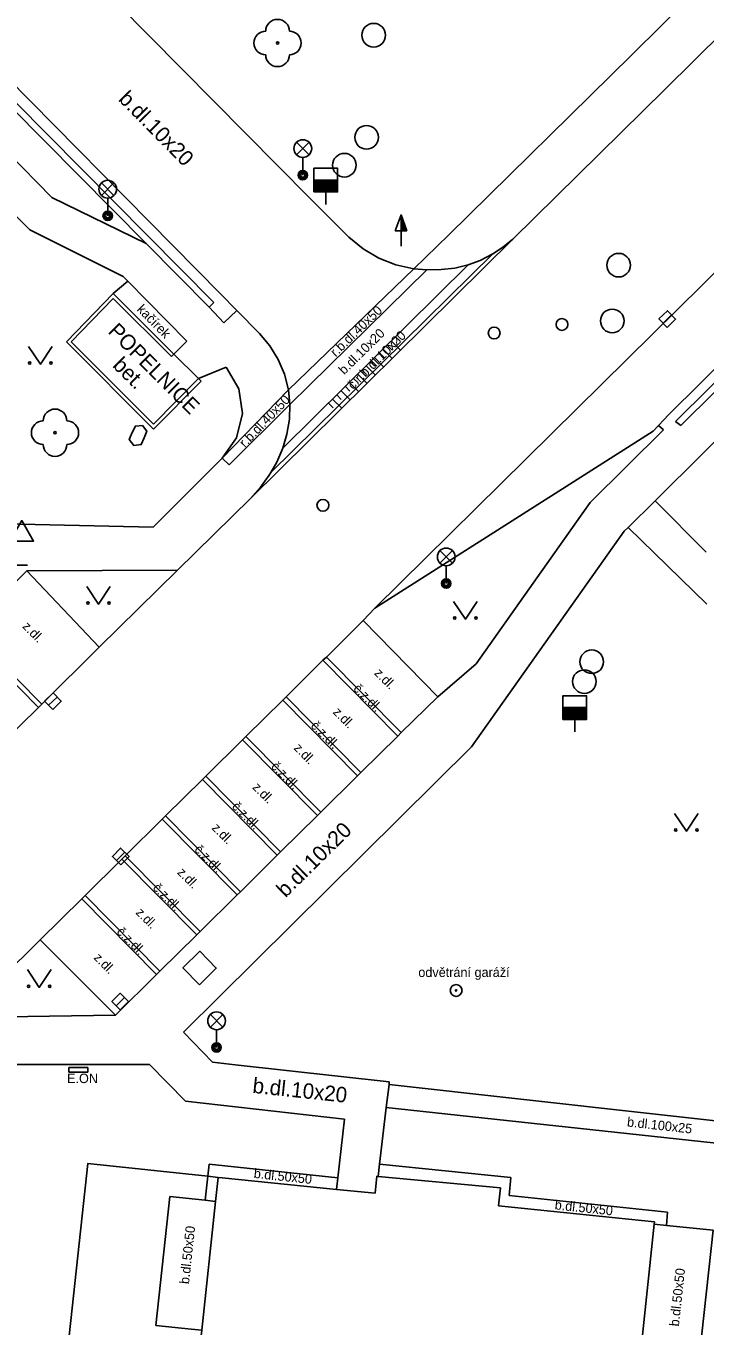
# Model space of a CAD drawing. Extents: x -598233 to -596890, y -1157848 to -1156431.
# Drawn here: x -597776.7 to -597748, y -1156808.7 to -1156753.7 of the extents above; entities that cross this region are included whole.
import ezdxf

# ---------------------------------------------------------------- set-up
doc = ezdxf.new("R2010")
doc.units = 0
for name, color, linetype in [('Level 10', 7, 'Continuous'), ('Level 11', 7, 'Continuous'), ('Level 15', 7, 'Continuous'), ('Level 22', 7, 'Continuous'), ('Level 24', 7, 'Continuous'), ('Level 25', 7, 'Continuous'), ('Level 26', 7, 'Continuous'), ('Level 27', 7, 'Continuous'), ('Level 28', 7, 'Continuous'), ('Level 33', 7, 'Continuous'), ('Level 34', 7, 'Continuous'), ('Level 36', 7, 'Continuous'), ('Level 40', 7, 'Continuous'), ('Level 41', 7, 'Continuous'), ('Level 42', 7, 'Continuous'), ('Level 5', 7, 'Continuous'), ('Level 7', 7, 'Continuous'), ('Level 8', 7, 'Continuous')]:
    doc.layers.add(name, color=color, linetype=linetype)

msp = doc.modelspace()

# ---------------------------------------------------------------- linework, layer by layer
at = {"layer": 'Level 10'}
for points in [[(-597749.69, -1156756.36), (-597734.74, -1156741.57)], [(-597775.56, -1156749.98), (-597764.72, -1156760.95)], [(-597768.49, -1156765), (-597779.56, -1156753.8)], [(-597756.12, -1156762.69), (-597749.69, -1156756.36)], [(-597764.72, -1156760.95), (-597763.06, -1156762.61)], [(-597760.31, -1156763.94), (-597761.07, -1156763.77), (-597761.79, -1156763.49), (-597762.46, -1156763.1), (-597763.06, -1156762.61)], [(-597756.12, -1156762.69), (-597756.55, -1156763.04), (-597756.96, -1156763.31), (-597757.5, -1156763.59), (-597758.01, -1156763.78)], [(-597742.82, -1156763.5), (-597749.52, -1156770.11)], [(-597758.01, -1156763.78), (-597758.58, -1156763.91), (-597759.15, -1156763.98), (-597759.76, -1156763.99), (-597760.31, -1156763.94)], [(-597768.49, -1156765), (-597767.8, -1156765.71), (-597766.85, -1156766.68)], [(-597766.85, -1156766.68), (-597766.41, -1156767.2), (-597766.05, -1156767.78), (-597765.79, -1156768.4), (-597765.62, -1156769.06)], [(-597765.62, -1156769.06), (-597765.56, -1156769.69), (-597765.58, -1156770.31), (-597765.68, -1156770.94), (-597765.85, -1156771.54)], [(-597749.52, -1156770.11), (-597749.95, -1156770.57), (-597750.18, -1156770.82)], [(-597750.18, -1156770.82), (-597761.96, -1156778.31)], [(-597765.85, -1156771.54), (-597766.11, -1156772.12), (-597766.36, -1156772.57), (-597766.43, -1156772.67), (-597766.8, -1156773.19), (-597767.23, -1156773.66)], [(-597770.31, -1156776.69), (-597767.23, -1156773.66)], [(-597789.46, -1156789.37), (-597787.84, -1156787.77), (-597787.7, -1156787.63), (-597786.15, -1156786.09), (-597786, -1156785.95), (-597784.44, -1156784.4), (-597784.3, -1156784.26), (-597782.75, -1156782.72), (-597782.61, -1156782.58), (-597781.04, -1156781.03), (-597780.9, -1156780.89), (-597779.33, -1156779.34), (-597779.31, -1156779.33), (-597779.19, -1156779.2), (-597776.86, -1156776.89), (-597776.69, -1156776.72)], [(-597776.69, -1156776.72), (-597773.63, -1156779.96)], [(-597773.63, -1156779.96), (-597770.31, -1156776.69)], [(-597761.96, -1156778.31), (-597762.45, -1156778.82)], [(-597762.45, -1156778.82), (-597759.3, -1156782.05)], [(-597772.94, -1156795.52), (-597771.2, -1156793.8), (-597771.06, -1156793.66), (-597769.5, -1156792.13), (-597769.36, -1156791.99), (-597767.79, -1156790.44), (-597767.65, -1156790.3), (-597766.09, -1156788.75), (-597765.95, -1156788.62), (-597764.39, -1156787.08), (-597764.25, -1156786.94), (-597762.69, -1156785.4), (-597762.55, -1156785.26), (-597760.99, -1156783.72), (-597760.84, -1156783.57), (-597759.3, -1156782.05)], [(-597776.13, -1156792.34), (-597779.46, -1156795.63)], [(-597776.13, -1156792.34), (-597772.94, -1156795.52)]]:
    msp.add_lwpolyline(points, dxfattribs=at)
at = {"layer": 'Level 11'}
for points in [[(-597751.11, -1156754.92), (-597735.07, -1156739.03)], [(-597768.98, -1156765.57), (-597771.64, -1156762.88), (-597780.22, -1156754.23)], [(-597781.28, -1156755.17), (-597775.64, -1156760.92)], [(-597758.83, -1156762.5), (-597751.11, -1156754.92)], [(-597776.56, -1156762.3), (-597782.4, -1156756.42)], [(-597734.94, -1156756.26), (-597749.23, -1156770.4)], [(-597749.01, -1156770.58), (-597735.95, -1156757.66), (-597735.39, -1156757.1), (-597734.74, -1156756.46)], [(-597775.64, -1156760.92), (-597771.64, -1156762.88)], [(-597761.96, -1156778.31), (-597744.88, -1156761.45)], [(-597772.62, -1156764.27), (-597776.56, -1156762.3)], [(-597760.31, -1156763.94), (-597758.83, -1156762.5)], [(-597767.23, -1156773.66), (-597756.12, -1156762.69)], [(-597756.96, -1156763.31), (-597766.36, -1156772.57)], [(-597765.85, -1156771.54), (-597758.01, -1156763.78)], [(-597765.62, -1156769.06), (-597760.31, -1156763.94)], [(-597759.76, -1156763.99), (-597765.56, -1156769.69)], [(-597773.04, -1156764.99), (-597772.42, -1156764.47)], [(-597769.92, -1156767.01), (-597772.42, -1156764.47), (-597772.62, -1156764.27)], [(-597768.98, -1156765.57), (-597768.36, -1156766.23)], [(-597768.36, -1156766.23), (-597767.8, -1156765.71)], [(-597770.47, -1156767.55), (-597769.92, -1156767.01)], [(-597750.09, -1156773.76), (-597743.89, -1156767.6)], [(-597769.42, -1156768.59), (-597768.26, -1156768.11)], [(-597768.26, -1156768.11), (-597767.72, -1156769.02), (-597767.57, -1156770.07), (-597767.82, -1156771.1), (-597768.43, -1156771.96)], [(-597768.43, -1156771.96), (-597765.62, -1156769.06)], [(-597765.56, -1156769.69), (-597768.13, -1156772.24)], [(-597772.23, -1156770.87), (-597772.1, -1156770.6), (-597771.8, -1156770.57), (-597771.62, -1156770.81), (-597771.72, -1156771.09)], [(-597752.84, -1156773.83), (-597749.74, -1156770.76)], [(-597749.74, -1156770.76), (-597749.95, -1156770.57)], [(-597749.23, -1156770.4), (-597749.01, -1156770.58)], [(-597771.72, -1156771.09), (-597771.85, -1156771.38), (-597772.17, -1156771.42), (-597772.36, -1156771.17), (-597772.23, -1156770.87)], [(-597768.43, -1156771.96), (-597771.35, -1156774.87)], [(-597768.13, -1156772.24), (-597768.43, -1156771.96)], [(-597757.67, -1156780.66), (-597752.84, -1156773.83)], [(-597750.09, -1156773.76), (-597751.23, -1156774.89)], [(-597747.93, -1156775.93), (-597750.09, -1156773.76)], [(-597771.35, -1156774.87), (-597778.23, -1156774.72)], [(-597757.87, -1156784.17), (-597751.4, -1156775.05)], [(-597751.4, -1156775.05), (-597751.23, -1156774.89)], [(-597751.23, -1156774.89), (-597747.91, -1156778.14)], [(-597770.31, -1156776.69), (-597776.69, -1156776.72)], [(-597762.45, -1156778.82), (-597764.01, -1156780.37), (-597764.16, -1156780.51), (-597765.72, -1156782.05), (-597765.86, -1156782.19), (-597767.42, -1156783.73), (-597767.56, -1156783.87), (-597769.11, -1156785.41), (-597769.26, -1156785.55), (-597770.82, -1156787.09), (-597770.96, -1156787.23), (-597772.53, -1156788.78), (-597772.67, -1156788.92), (-597774.22, -1156790.46), (-597774.37, -1156790.6), (-597776.13, -1156792.34)], [(-597779.33, -1156779.34), (-597776.2, -1156782.5)], [(-597779.19, -1156779.2), (-597776.06, -1156782.36)], [(-597773.63, -1156779.96), (-597776.06, -1156782.36), (-597776.2, -1156782.5), (-597777.77, -1156784.05), (-597777.91, -1156784.19), (-597779.48, -1156785.74), (-597779.62, -1156785.88), (-597781.18, -1156787.41), (-597781.32, -1156787.55), (-597782.88, -1156789.1), (-597783.02, -1156789.24), (-597784.58, -1156790.78), (-597784.72, -1156790.92), (-597786.47, -1156792.64)], [(-597760.99, -1156783.72), (-597764.16, -1156780.51)], [(-597760.84, -1156783.57), (-597764.01, -1156780.37)], [(-597759.3, -1156782.05), (-597757.67, -1156780.66)], [(-597762.69, -1156785.4), (-597765.86, -1156782.19)], [(-597762.55, -1156785.26), (-597765.72, -1156782.05)], [(-597764.39, -1156787.08), (-597767.56, -1156783.87)], [(-597764.25, -1156786.94), (-597767.42, -1156783.73)], [(-597770.06, -1156796.24), (-597757.87, -1156784.17)], [(-597766.09, -1156788.75), (-597769.26, -1156785.55)], [(-597765.95, -1156788.62), (-597769.11, -1156785.41)], [(-597767.79, -1156790.44), (-597770.96, -1156787.23)], [(-597767.65, -1156790.3), (-597770.82, -1156787.09)], [(-597769.5, -1156792.13), (-597772.67, -1156788.92)], [(-597769.36, -1156791.99), (-597772.53, -1156788.78)], [(-597771.06, -1156793.66), (-597774.22, -1156790.46)], [(-597771.2, -1156793.8), (-597774.37, -1156790.6)], [(-597779.46, -1156795.63), (-597772.94, -1156795.52)], [(-597770.06, -1156796.24), (-597768.83, -1156797.51)], [(-597778.56, -1156797.61), (-597771.5, -1156797.61)], [(-597769.97, -1156799.16), (-597771.5, -1156797.61)], [(-597768.83, -1156797.51), (-597767.88, -1156797.62), (-597761.35, -1156798.34)], [(-597761.36, -1156798.46), (-597761.48, -1156799.43)], [(-597761.35, -1156798.34), (-597761.36, -1156798.46)], [(-597739.31, -1156800.91), (-597761.36, -1156798.46)], [(-597763.25, -1156799.93), (-597769.97, -1156799.16)], [(-597763.58, -1156802.9), (-597763.53, -1156802.41), (-597763.25, -1156799.93)], [(-597761.48, -1156799.43), (-597761.76, -1156801.83), (-597761.82, -1156802.35)], [(-597761.48, -1156799.43), (-597739.41, -1156801.82), (-597738.29, -1156801.94)], [(-597768.98, -1156801.83), (-597769.03, -1156802.34)], [(-597763.53, -1156802.41), (-597768.98, -1156801.83)], [(-597761.76, -1156801.83), (-597756.2, -1156802.39)], [(-597769.03, -1156802.34), (-597769.14, -1156803.36)], [(-597756.2, -1156802.39), (-597756.27, -1156803.15)], [(-597770.64, -1156803.2), (-597771.23, -1156808.66)], [(-597768.71, -1156803.41), (-597769.14, -1156803.36), (-597770.64, -1156803.2)], [(-597756.27, -1156803.15), (-597749.57, -1156803.86)], [(-597749.57, -1156803.86), (-597749.61, -1156804.42)], [(-597750.13, -1156804.37), (-597749.61, -1156804.42), (-597747.64, -1156804.62)], [(-597747.64, -1156804.62), (-597748.31, -1156810.82)], [(-597771.23, -1156808.66), (-597769.73, -1156808.81), (-597769.29, -1156808.86)]]:
    msp.add_lwpolyline(points, dxfattribs=at)
at = {"layer": 'Level 15'}
for points in [[(-597760.89, -1156767.01), (-597761.08, -1156766.82)], [(-597761.23, -1156767.74), (-597761.61, -1156767.35)], [(-597761.24, -1156767.37), (-597761.44, -1156767.17)], [(-597760.87, -1156767.38), (-597761.26, -1156767)], [(-597761.96, -1156768.07), (-597762.15, -1156767.88)], [(-597761.59, -1156768.09), (-597761.97, -1156767.7)], [(-597761.6, -1156767.72), (-597761.79, -1156767.52)], [(-597762.67, -1156768.77), (-597762.86, -1156768.58)], [(-597762.3, -1156768.79), (-597762.68, -1156768.4)], [(-597762.31, -1156768.42), (-597762.5, -1156768.23)], [(-597761.94, -1156768.44), (-597762.33, -1156768.05)], [(-597763.01, -1156769.49), (-597763.39, -1156769.11)], [(-597763.02, -1156769.12), (-597763.21, -1156768.93)], [(-597762.65, -1156769.14), (-597763.04, -1156768.75)], [(-597763.73, -1156769.83), (-597763.92, -1156769.63)], [(-597763.36, -1156769.84), (-597763.75, -1156769.46)], [(-597763.38, -1156769.48), (-597763.57, -1156769.28)]]:
    msp.add_lwpolyline(points, dxfattribs=at)
at = {"layer": 'Level 22'}
for centre in [(-597766.08, -1156754.39), (-597775.5, -1156770.88)]:
    msp.add_circle(centre, 0.05, dxfattribs=at)
for centre, start, end in [((-597766.08, -1156753.89), 0, 180), ((-597766.58, -1156754.39), 90, 270), ((-597765.58, -1156754.39), 270, 90), ((-597766.08, -1156754.89), 180, 0), ((-597775.5, -1156770.38), 0, 180), ((-597776, -1156770.88), 90, 270), ((-597775, -1156770.88), 270, 90), ((-597775.5, -1156771.38), 180, 0)]:
    msp.add_arc(centre, 0.5, start, end, dxfattribs=at)
at = {"layer": 'Level 24'}
for points in [[(-597774.11, -1156797.74), (-597774.92, -1156797.74)], [(-597774.92, -1156797.74), (-597774.92, -1156797.94)], [(-597774.11, -1156797.94), (-597774.92, -1156797.94)], [(-597774.11, -1156797.74), (-597774.11, -1156797.94)]]:
    msp.add_lwpolyline(points, dxfattribs=at)
at = {"layer": 'Level 25'}
for p, q in [((-597761.102, -1156762.338), (-597760.85, -1156761.664)), ((-597760.85, -1156762.338), (-597761.102, -1156762.338)), ((-597760.85, -1156762.99), (-597760.85, -1156762.34))]:
    msp.add_line(p, q, dxfattribs=at)
for points in [[(-597760.6, -1156762.34), (-597760.85, -1156762.34), (-597760.85, -1156761.664), (-597760.85, -1156761.664)], [(-597760.657, -1156762.3), (-597760.81, -1156762.3), (-597760.81, -1156761.887)], [(-597760.715, -1156762.26), (-597760.77, -1156762.26), (-597760.77, -1156762.111)]]:
    msp.add_lwpolyline(points, close=True, dxfattribs=at)
for radius in [0.25, 0.0303]:
    msp.add_circle((-597758.52, -1156794.48), radius, dxfattribs=at)
at = {"layer": 'Level 26'}
msp.add_lwpolyline([(-597769.3844, -1156794.2371), (-597768.6729, -1156793.5344), (-597769.3756, -1156792.8229), (-597770.0871, -1156793.5256)], close=True, dxfattribs=at)
at = {"layer": 'Level 27'}
for p, q in [((-597749.7591, -1156766.2444), (-597749.4009, -1156765.8956)), ((-597775.7692, -1156782.4143), (-597775.4108, -1156782.0657)), ((-597772.8957, -1156788.9878), (-597772.5443, -1156788.6322)), ((-597772.9163, -1156795.1272), (-597772.5637, -1156794.7728))]:
    msp.add_line(p, q, dxfattribs=at)
for points in [[(-597749.5846, -1156766.4235), (-597749.2265, -1156766.0746), (-597749.5754, -1156765.7165), (-597749.9335, -1156766.0654)], [(-597775.5949, -1156782.5935), (-597775.2365, -1156782.2449), (-597775.5851, -1156781.8865), (-597775.9435, -1156782.2351)], [(-597772.7179, -1156789.1635), (-597772.3665, -1156788.8079), (-597772.7221, -1156788.4565), (-597773.0735, -1156788.8121)], [(-597772.7391, -1156795.3036), (-597772.3864, -1156794.9491), (-597772.7409, -1156794.5964), (-597773.0936, -1156794.9509)]]:
    msp.add_lwpolyline(points, close=True, dxfattribs=at)
for centre in [(-597762.01, -1156754.06), (-597762.31, -1156758.38), (-597763.25, -1156759.56), (-597751.64, -1156763.79), (-597751.91, -1156766.15), (-597752.78, -1156780.57), (-597753.09, -1156781.41)]:
    msp.add_circle(centre, 0.5, dxfattribs=at)
at = {"layer": 'Level 28'}
for p, q in [((-597764.54, -1156760.19), (-597763.54, -1156760.19)), ((-597764.54, -1156760.24), (-597763.54, -1156760.24)), ((-597764.54, -1156760.29), (-597763.54, -1156760.29)), ((-597764.54, -1156760.34), (-597763.54, -1156760.34)), ((-597764.54, -1156760.39), (-597763.54, -1156760.39)), ((-597764.54, -1156760.44), (-597763.54, -1156760.44)), ((-597764.54, -1156760.49), (-597763.54, -1156760.49)), ((-597764.54, -1156760.54), (-597763.54, -1156760.54)), ((-597764.54, -1156760.59), (-597763.54, -1156760.59)), ((-597764.54, -1156760.64), (-597763.54, -1156760.64)), ((-597764.04, -1156760.69), (-597764.04, -1156761.22)), ((-597754, -1156782.51), (-597753, -1156782.51)), ((-597754, -1156782.56), (-597753, -1156782.56)), ((-597754, -1156782.61), (-597753, -1156782.61)), ((-597754, -1156782.66), (-597753, -1156782.66)), ((-597754, -1156782.71), (-597753, -1156782.71)), ((-597754, -1156782.76), (-597753, -1156782.76)), ((-597754, -1156782.81), (-597753, -1156782.81)), ((-597754, -1156782.86), (-597753, -1156782.86)), ((-597754, -1156782.91), (-597753, -1156782.91)), ((-597754, -1156782.96), (-597753, -1156782.96)), ((-597753.5, -1156783.01), (-597753.5, -1156783.54))]:
    msp.add_line(p, q, dxfattribs=at)
for points in [[(-597764.54, -1156760.69), (-597763.54, -1156760.69), (-597763.54, -1156759.69), (-597764.54, -1156759.69)], [(-597754, -1156783.01), (-597753, -1156783.01), (-597753, -1156782.01), (-597754, -1156782.01)]]:
    msp.add_lwpolyline(points, close=True, dxfattribs=at)
for centre in [(-597754.04, -1156766.3), (-597756.91, -1156766.66), (-597764.16, -1156773.95)]:
    msp.add_circle(centre, 0.25, dxfattribs=at)
at = {"layer": 'Level 33'}
for p, q in [((-597765.275, -1156759.12), (-597764.745, -1156758.59)), ((-597765.275, -1156758.59), (-597764.745, -1156759.12)), ((-597765.01, -1156759.23), (-597765.01, -1156759.98)), ((-597773.535, -1156760.84), (-597773.005, -1156760.31)), ((-597773.535, -1156760.31), (-597773.005, -1156760.84)), ((-597773.27, -1156760.95), (-597773.27, -1156761.7)), ((-597759.205, -1156776.4), (-597758.675, -1156775.87)), ((-597759.205, -1156775.87), (-597758.675, -1156776.4)), ((-597758.94, -1156776.51), (-597758.94, -1156777.26)), ((-597768.925, -1156796.03), (-597768.395, -1156795.5)), ((-597768.925, -1156795.5), (-597768.395, -1156796.03)), ((-597768.66, -1156796.14), (-597768.66, -1156796.89))]:
    msp.add_line(p, q, dxfattribs=at)
for centre, radius in [((-597765.01, -1156758.855), 0.375), ((-597765.01, -1156759.98), 0.2), ((-597773.27, -1156760.575), 0.375), ((-597765.01, -1156759.98), 0.1445), ((-597765.01, -1156759.98), 0.0876), ((-597773.27, -1156761.7), 0.2), ((-597773.27, -1156761.7), 0.1445), ((-597773.27, -1156761.7), 0.0876), ((-597758.94, -1156776.135), 0.375), ((-597758.94, -1156777.26), 0.2), ((-597758.94, -1156777.26), 0.1445), ((-597758.94, -1156777.26), 0.0876), ((-597768.66, -1156795.765), 0.375), ((-597768.66, -1156796.89), 0.2), ((-597768.66, -1156796.89), 0.1445), ((-597768.66, -1156796.89), 0.0876)]:
    msp.add_circle(centre, radius, dxfattribs=at)
at = {"layer": 'Level 34'}
msp.add_line((-597777.16, -1156776.48), (-597776.66, -1156776.48), dxfattribs=at)
msp.add_lwpolyline([(-597777.41, -1156775.462), (-597776.41, -1156775.462), (-597776.91, -1156774.596)], close=True, dxfattribs=at)
at = {"layer": 'Level 36'}
for points in [[(-597776.62, -1156767.23), (-597776.12, -1156767.98), (-597775.62, -1156767.23)], [(-597774.16, -1156777.39), (-597773.66, -1156778.14), (-597773.16, -1156777.39)], [(-597758.63, -1156778.02), (-597758.13, -1156778.77), (-597757.63, -1156778.02)], [(-597749.27, -1156786.99), (-597748.77, -1156787.74), (-597748.27, -1156786.99)], [(-597776.67, -1156793.6), (-597776.17, -1156794.35), (-597775.67, -1156793.6)]]:
    msp.add_lwpolyline(points, dxfattribs=at)
for centre in [(-597776.5702, -1156767.9298), (-597775.6708, -1156767.9298), (-597774.1102, -1156778.0898), (-597773.2108, -1156778.0898), (-597758.5802, -1156778.7198), (-597757.6808, -1156778.7198), (-597749.2202, -1156787.6898), (-597748.3208, -1156787.6898), (-597776.6202, -1156794.2998), (-597775.7208, -1156794.2998)]:
    msp.add_circle(centre, 0.05, dxfattribs=at)
at = {"layer": 'Level 5'}
for points in [[(-597768.6, -1156802.39), (-597768.71, -1156803.41), (-597769.29, -1156808.86), (-597769.41, -1156809.94), (-597769.42, -1156810.06), (-597770.09, -1156816.44), (-597770.5, -1156820.3), (-597770.56, -1156820.83)], [(-597761.95, -1156803.06), (-597763.58, -1156802.9), (-597768.42, -1156802.41), (-597768.6, -1156802.39)], [(-597761.88, -1156802.34), (-597761.95, -1156803.06)], [(-597756.64, -1156802.83), (-597761.82, -1156802.35), (-597761.88, -1156802.34)], [(-597756.72, -1156803.6), (-597756.64, -1156802.83)], [(-597750.12, -1156804.27), (-597756.72, -1156803.6)], [(-597752.1, -1156822.78), (-597752.08, -1156822.6), (-597752.06, -1156822.43), (-597751.35, -1156815.83), (-597750.94, -1156811.97), (-597750.93, -1156811.86), (-597750.79, -1156810.55), (-597750.13, -1156804.37), (-597750.12, -1156804.27)]]:
    msp.add_lwpolyline(points, dxfattribs=at)
at = {"layer": 'Level 7'}
for points in [[(-597768.78, -1156765.37), (-597780.02, -1156754.03)], [(-597773.04, -1156764.99), (-597775.02, -1156767.03)], [(-597773.04, -1156765.2), (-597774.81, -1156767.03)], [(-597770.47, -1156767.55), (-597773.04, -1156764.99)], [(-597770.57, -1156767.65), (-597773.04, -1156765.2)], [(-597768.78, -1156765.37), (-597768.98, -1156765.57)], [(-597775.02, -1156767.03), (-597771.33, -1156770.73)], [(-597774.81, -1156767.03), (-597771.33, -1156770.52)], [(-597770.57, -1156767.65), (-597770.47, -1156767.55)], [(-597771.33, -1156770.52), (-597769.42, -1156768.59)], [(-597771.33, -1156770.73), (-597769.31, -1156768.7)], [(-597769.42, -1156768.59), (-597769.31, -1156768.7)], [(-597770.56, -1156820.83), (-597776.12, -1156820.29), (-597774.11, -1156801.8), (-597769.03, -1156802.34)], [(-597769.03, -1156802.34), (-597768.6, -1156802.39)]]:
    msp.add_lwpolyline(points, dxfattribs=at)
at = {"layer": 'Level 8'}
msp.add_lwpolyline([(-597769.42, -1156768.59), (-597770.47, -1156767.55)], dxfattribs=at)

# ---------------------------------------------------------------- texts
at = {"layer": 'Level 40'}
for s, height, rotation, p in [('b.dl.10x20', 0.65, 314.65849, (-597772.85, -1156756.8)), ('kačírek', 0.4, 314.57872, (-597772.06, -1156765.69)), ('r.b.dl.40x50', 0.4, 44, (-597763.62, -1156767.69)), ('b.dl.10x20', 0.4, 44.71604, (-597763.26, -1156768.45)), ('č.r.b.dl.10x20', 0.4, 45, (-597762.88, -1156769.08)), ('bet.', 0.65, 315, (-597773.1, -1156768.07)), ('r.b.dl.40x50', 0.4, 46, (-597767.46, -1156771.53)), ('z.dl.', 0.4, 314.64072, (-597776.91, -1156779.1)), ('z.dl.', 0.4, 314.64072, (-597762.01, -1156781.08)), ('č.z.dl.', 0.4, 315, (-597762.9, -1156781.74)), ('z.dl.', 0.4, 314.64072, (-597763.76, -1156782.73)), ('č.z.dl.', 0.4, 315, (-597764.7, -1156783.31)), ('z.dl.', 0.4, 314.64072, (-597765.42, -1156784.25)), ('č.z.dl.', 0.4, 315, (-597766.38, -1156785.03)), ('z.dl.', 0.4, 314.64072, (-597767.17, -1156785.91)), ('č.z.dl.', 0.4, 315, (-597768.04, -1156786.73)), ('z.dl.', 0.4, 314.64072, (-597768.89, -1156787.63)), ('b.dl.10x20', 0.65, 44.71659, (-597765.74, -1156790.58)), ('č.z.dl.', 0.4, 315, (-597769.63, -1156788.55)), ('z.dl.', 0.4, 314.64072, (-597770.35, -1156789.51)), ('č.z.dl.', 0.4, 315, (-597771.39, -1156790.17)), ('z.dl.', 0.4, 314.64072, (-597772.11, -1156791.21)), ('č.z.dl.', 0.4, 315, (-597772.92, -1156792.03)), ('z.dl.', 0.4, 314.64072, (-597773.89, -1156793.12)), ('b.dl.10x20', 0.65, 353.95093, (-597767.16, -1156798.81)), ('b.dl.100x25', 0.4, 353.66266, (-597751.3, -1156800.23)), ('b.dl.50x50', 0.4, 353.95093, (-597767.1, -1156802.41)), ('b.dl.50x50', 0.4, 353.95093, (-597754.36, -1156803.74)), ('b.dl.50x50', 0.4, 83.83229, (-597769.83, -1156806.92)), ('b.dl.50x50', 0.4, 83.83229, (-597749.09, -1156808.71))]:
    msp.add_text(s, height=height, rotation=rotation, dxfattribs=at).set_placement(p)
at = {"layer": 'Level 41'}
msp.add_text('E.ON', height=0.4, dxfattribs=at).set_placement((-597774.99, -1156798.4))
at = {"layer": 'Level 42'}
msp.add_text('POPELNICE', height=0.65, rotation=314.94012, dxfattribs=at).set_placement((-597773.29, -1156766.63))
msp.add_text('odvětrání garáží', height=0.4, dxfattribs=at).set_placement((-597760.12, -1156793.91))

doc.saveas('drawing.dxf')
